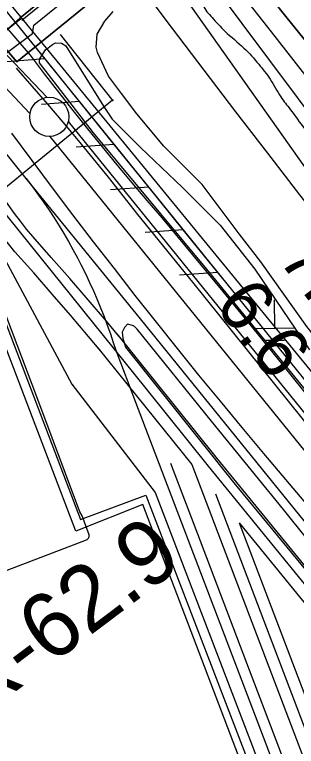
# Model space of a CAD drawing. Extents: x 3694830 to 3732949, y 415201 to 440970.
# Drawn here: x 3711931 to 3712291, y 434490 to 435423 of the extents above; entities that cross this region are included whole.
import ezdxf

# ---------------------------------------------------------------- set-up
doc = ezdxf.new("R2010")
doc.units = 0
for name, color, linetype in [('V-CHAN-DOCK', 7, 'Continuous'), ('V-FLOD-BASE', 7, 'Continuous'), ('V-LEVE-TOET', 7, 'Continuous'), ('V-RAIL-TRAK', 7, 'Continuous'), ('V-RIVR-EDGE', 7, 'Continuous'), ('V-RIVR-RANG', 7, 'Continuous'), ('V-RIVR-RANG-IDEN', 7, 'Continuous'), ('V-ROAD-CNTR', 7, 'Continuous'), ('V-RRAP-FSHR', 7, 'Continuous'), ('V-SITE-OTLN', 7, 'Continuous'), ('V-SITE-VEGE', 7, 'Continuous'), ('V-SURV-LINE', 7, 'Continuous'), ('V-TOPO-DPTH', 7, 'Continuous'), ('V-TOPO-MINR', 7, 'Continuous'), ('V-TOPO-SHOR', 7, 'Continuous'), ('V-TOPO-WATR', 7, 'Continuous'), ('V-UTIL-LINE', 7, 'Continuous'), ('V-WETL-SWMP', 7, 'Continuous')]:
    doc.layers.add(name, color=color, linetype=linetype)

msp = doc.modelspace()

# ---------------------------------------------------------------- linework, layer by layer
at = {"layer": 'V-CHAN-DOCK'}
for points in [[(3712150.86, 435592.26), (3711937.78, 435418.97), (3711907.67, 435392.67), (3711933.56, 435362.87), (3712227.8, 435602.26)], [(3712227.8, 435602.26), (3711933.56, 435362.87), (3711907.67, 435392.67), (3711937.78, 435418.97), (3712150.86, 435592.26)]]:
    msp.add_lwpolyline(points, dxfattribs=at)
at = {"layer": 'V-FLOD-BASE'}
msp.add_lwpolyline([(3712664.09, 434461.55), (3712630.98, 434502.07), (3712597.91, 434542.61), (3712565.59, 434582.93), (3712533.08, 434623.1), (3712500.4, 434663.13), (3712467.54, 434703.01), (3712434.5, 434742.74), (3712401.29, 434782.33), (3712367.9, 434821.77), (3712298.24, 434908.58), (3712228.42, 434995.26), (3712158.43, 435081.82), (3712088.29, 435168.24), (3712069.58, 435192.12), (3712050.68, 435215.84), (3712031.6, 435239.42), (3712012.32, 435262.84), (3711992.86, 435286.11), (3711973.22, 435309.23), (3711953.39, 435332.18), (3711933.38, 435354.98)], dxfattribs=at)
at = {"layer": 'V-LEVE-TOET'}
for points in [[(3711951.12, 435371.62), (3711932.81, 435392.86), (3711914.67, 435414.25)], [(3712312.1, 434928.9), (3712274.07, 434976.18), (3712235.83, 435023.3), (3712197.37, 435070.24), (3712158.7, 435117), (3712119.82, 435163.59), (3712100.4, 435186.15), (3712081.15, 435208.85), (3712062.06, 435231.69), (3712043.14, 435254.67), (3712024.39, 435277.79), (3712005.82, 435301.04), (3711987.41, 435324.44), (3711969.18, 435347.97), (3711951.12, 435371.62)], [(3711926.94, 435272.04), (3711952.77, 435237.2), (3711978.77, 435202.5), (3712004.97, 435167.94), (3712031.34, 435133.52), (3712057.89, 435099.23), (3712084.63, 435065.09), (3712111.55, 435031.09), (3712138.64, 434997.23), (3712165.91, 434963.52), (3712193.36, 434929.95), (3712220.99, 434896.53), (3712248.79, 434863.25), (3712276.77, 434830.12), (3712304.93, 434797.14), (3712351.42, 434739.29), (3712397.98, 434681.49), (3712444.6, 434623.74), (3712491.28, 434566.04), (3712538.02, 434508.39), (3712584.82, 434450.79)]]:
    msp.add_lwpolyline(points, dxfattribs=at)
at = {"layer": 'V-RAIL-TRAK'}
msp.add_line((3712130, 434851), (3712167.76, 434752.15), dxfattribs=at)
for points in [[(3711945.85, 435214.17), (3711895.33, 435276.13), (3711777.64, 435420.87), (3711681.69, 435538.8), (3711601.22, 435637.2), (3711505, 435755.56), (3711441.03, 435834.6), (3711336.39, 435961.41), (3711231.92, 436088.36), (3711127.6, 436215.44), (3711023.46, 436342.65), (3710986.14, 436388.34), (3710948.65, 436433.89), (3710911, 436479.3), (3710873.19, 436524.58), (3710835.22, 436569.73), (3710797.08, 436614.74), (3710758.79, 436659.61), (3710720.33, 436704.35), (3710681.72, 436748.94), (3710642.95, 436793.4), (3710581.96, 436856.32), (3710526.69, 436913.02)], [(3711945.85, 435214.17), (3711951.68, 435206.39), (3711961.58, 435193.18), (3711968.36, 435183.55), (3711974.97, 435173.81), (3711981.41, 435163.95), (3711987.69, 435153.99), (3711993.8, 435143.92), (3711999.73, 435133.75), (3712005.49, 435123.48), (3712011.07, 435113.12), (3712015.52, 435104.51)], [(3712693.09, 434295.66), (3712529.51, 434496.34), (3712288.06, 434793.3), (3712091.83, 435035.36), (3711945.85, 435214.17)], [(3712015.52, 435104.51), (3712021.71, 435092.11), (3712026.76, 435081.47), (3712031.63, 435070.75), (3712036.31, 435059.95), (3712040.81, 435049.07), (3712045.13, 435038.11), (3712049.26, 435027.09), (3712053.2, 435015.99), (3712056.95, 435004.83), (3712060.02, 434995.16)], [(3712060.02, 434995.16), (3712085.28, 434928.89), (3712214.17, 434591.44), (3712402.43, 434097.86)], [(3712167.76, 434752.15), (3712227.26, 434596.44), (3712415.52, 434102.85)]]:
    msp.add_lwpolyline(points, dxfattribs=at)
at = {"layer": 'V-RIVR-EDGE'}
msp.add_spline([(3709416.41, 438923.63), (3709424.2, 438904.77), (3709441.5, 438869.15), (3709450.77, 438855.78), (3709471.73, 438831.06), (3709491.09, 438809.18), (3709508.82, 438785.28), (3709539, 438725.35), (3709552.29, 438701.87), (3709586.93, 438647.6), (3709593.77, 438632.62), (3709609.48, 438608.32), (3709646.12, 438547.17), (3709660.21, 438520.04), (3709671.88, 438499.39), (3709677.92, 438486.03), (3709685.16, 438472.67), (3709701.68, 438446.34), (3709741.56, 438385.59), (3709764.53, 438355.61), (3709775.01, 438339.81), (3709795.15, 438309.43), (3709809.24, 438283.52), (3709836.62, 438236.95), (3709866.83, 438187.14), (3709888.98, 438151.9), (3709906.3, 438125.17), (3709922.82, 438100.46), (3709934.91, 438085.88), (3709970.78, 438036.86), (3709995.37, 438006.87), (3710014.73, 437984.99), (3710041.34, 437953.38), (3710062.31, 437929.47), (3710132.49, 437858.54), (3710157.5, 437830.57), (3710170.8, 437815.17), (3710191.37, 437793.69), (3710222.84, 437764.5), (3710249.05, 437736.13), (3710268.42, 437717.07), (3710289.78, 437688.72), (3710309.53, 437662.38), (3710331.69, 437632.81), (3710343.39, 437618.63), (3710343.77, 437612.16), (3710342.52, 437595.18), (3710341.69, 437587.09), (3710344.09, 437574.95), (3710349.32, 437564.02), (3710357.38, 437554.7), (3710372.31, 437541.72), (3710390.86, 437520.65), (3710416.28, 437497.14), (3710444.93, 437474.82), (3710461.87, 437456.59), (3710478.8, 437433.49), (3710492.11, 437422.14), (3710505.43, 437411.19), (3710519.55, 437396.6), (3710538.5, 437375.12), (3710572.38, 437340.66), (3710589.7, 437314.74), (3710598.97, 437299.35), (3710610.66, 437287.19), (3710630.42, 437265.71), (3710667.13, 437227.61), (3710694.96, 437201.26), (3710719.98, 437180.57), (3710742.58, 437162.32), (3710763.16, 437145.28), (3710783.34, 437129.87), (3710806.36, 437118.09), (3710826.96, 437107.52), (3710844.32, 437094.94), (3710865.3, 437076.69), (3710879.82, 437061.29), (3710892.72, 437046.7), (3710907.66, 437034.94), (3710922.99, 437022.37), (3710947.6, 436998.85), (3710956.48, 436993.17), (3710973.42, 436976.14), (3710992.78, 436956.28), (3711016.18, 436931.96), (3711039.57, 436905.62), (3711072.63, 436865.91), (3711081.48, 436850.93), (3711083.08, 436840.81), (3711081.43, 436829.9), (3711079.39, 436823.03), (3711079.38, 436817.37), (3711081.78, 436806.85), (3711087.82, 436797.53), (3711088.61, 436789.04), (3711091.81, 436776.5), (3711098.25, 436764.35), (3711106.73, 436757.05), (3711115.2, 436750.96), (3711118.01, 436742.87), (3711119.2, 436732.35), (3711119.18, 436721.43), (3711123.99, 436706.06), (3711132.05, 436695.93), (3711146.56, 436677.29), (3711154.62, 436665.54), (3711168.32, 436646.1), (3711177.97, 436623.03), (3711181.56, 436604.01), (3711185.97, 436588.23), (3711194.83, 436571.23), (3711219.42, 436540.84), (3711231.91, 436522.2), (3711251.26, 436500.73), (3711276.67, 436472.36), (3711302.06, 436440.35), (3711327.08, 436416.83), (3711345.23, 436400.61), (3711358.56, 436391.68), (3711362.6, 436391.67), (3711365.03, 436393.29), (3711367.06, 436395.71), (3711360.22, 436410.69), (3711348.95, 436433.76), (3711348.56, 436435.79), (3711350.19, 436441.04), (3711353.43, 436443.46), (3711360.71, 436445.86), (3711370.41, 436443.41), (3711379.69, 436435.71), (3711385.35, 436433.27), (3711393.03, 436433.25), (3711401.93, 436435.25), (3711411.23, 436435.63), (3711418.91, 436432.78), (3711433.43, 436419.4), (3711452.78, 436395.9), (3711476.58, 436370.77), (3711503.19, 436338.76), (3711528.99, 436307.56), (3711539.87, 436292.97), (3711550.76, 436278.79), (3711562.46, 436268.25), (3711578.58, 436248.8), (3711601.94, 436211.14), (3711619.66, 436179.96), (3711638.58, 436146.75), (3711647.84, 436129.34), (3711661.95, 436112.32), (3711680.1, 436094.49), (3711699.46, 436073.01), (3711711.15, 436058.83), (3711730.9, 436031.68), (3711750.26, 436012.63), (3711780.51, 435980.21), (3711801.87, 435951.85), (3711825.64, 435916.61), (3711836.91, 435896.36), (3711875.6, 435841.68), (3711900.17, 435803.2), (3711927.96, 435759.86), (3711955.74, 435708.04), (3711962.56, 435688.21), (3711968.59, 435674.44), (3711979.06, 435653.79), (3711993.17, 435638.39), (3712013.35, 435620.95), (3712024.24, 435612.03), (3712033.92, 435601.49), (3712046.42, 435584.88), (3712059.71, 435563.42), (3712069.37, 435546.41), (3712083.08, 435529.39), (3712097.18, 435509.95), (3712116.96, 435495.34), (3712130.69, 435486.82), (3712141.57, 435473.85), (3712168.59, 435442.65), (3712171.4, 435435.36), (3712183.09, 435419.56), (3712199.62, 435402.13), (3712223.83, 435380.64), (3712242.79, 435359.97), (3712257.3, 435340.93), (3712270.99, 435318.25), (3712283.08, 435302.45), (3712301.62, 435277.34), (3712346.38, 435227.49), (3712366.53, 435199.54), (3712381.44, 435177.66), (3712398.77, 435155.78), (3712416.91, 435132.29), (3712436.61, 435086.54), (3712455.54, 435054.15), (3712466.42, 435037.54), (3712489, 435011.61), (3712512.79, 434986.07), (3712546.27, 434954.04), (3712574.51, 434927.69), (3712607.17, 434886.36), (3712630.95, 434857.59), (3712637.81, 434850.3), (3712652.73, 434835.7), (3712657.97, 434827.2), (3712659.16, 434819.11), (3712661.57, 434812.23), (3712661.96, 434804.95), (3712668.82, 434797.65), (3712682.52, 434779.83), (3712700.66, 434757.14), (3712724.04, 434725.94), (3712742.58, 434702.85), (3712756.29, 434685.83), (3712784.54, 434665.54), (3712804.33, 434653.77), (3712827.35, 434641.58), (3712857.63, 434621.69), (3712868.51, 434609.13), (3712884.65, 434593.32), (3712899.98, 434579.53), (3712922.18, 434563.3), (3712941.55, 434547.08), (3712958.08, 434527.63), (3712978.25, 434505.74), (3712995.19, 434491.14), (3713016.17, 434471.68), (3713032.29, 434449.4), (3713043.36, 434433.46)], degree=3, dxfattribs=at)
at = {"layer": 'V-ROAD-CNTR'}
for points in [[(3711813.66, 435298.6), (3711841.39, 435265.04), (3712098.34, 434946.29), (3712178.2, 434847.32), (3712411.78, 434561.12)], [(3712064.08, 435012.92), (3712048.4, 435032.11), (3712024.98, 435059.46), (3712001.48, 435086.57), (3711977.81, 435113.54), (3711954.2, 435140.12), (3711946.3, 435149.73), (3711938.49, 435159.61), (3711930.84, 435169.62), (3711923.38, 435179.77), (3711916.1, 435190.04), (3711909.01, 435200.45), (3711902.1, 435210.99), (3711895.38, 435221.64), (3711888.86, 435232.41), (3711882.53, 435243.3), (3711876.39, 435254.3), (3711870.39, 435265.53)], [(3712040.86, 434993.93), (3712025.39, 435012.85), (3712002.25, 435039.87), (3711978.87, 435066.85), (3711955.32, 435093.69), (3711931.39, 435120.63), (3711922.95, 435130.9), (3711914.8, 435141.19), (3711906.83, 435151.63), (3711899.06, 435162.21), (3711891.47, 435172.93), (3711884.07, 435183.78), (3711876.87, 435194.76), (3711869.86, 435205.87), (3711863.06, 435217.1), (3711856.46, 435228.45), (3711850.06, 435239.92), (3711850.05, 435239.95)], [(3712061.38, 435016.05), (3712110.02, 434955.7), (3712189.84, 434856.77), (3712423.4, 434570.61)], [(3712037.33, 434998.07), (3712086.67, 434936.87), (3712157.44, 434849.15)], [(3712157.44, 434849.15), (3712364.33, 434306.35), (3712470.73, 434014.23)], [(3712187.65, 434812.01), (3712378.39, 434311.59), (3712491.09, 434002.16), (3712695.48, 433484.67), (3712841.34, 433105.39), (3712968.72, 432744.68), (3713077.72, 432480.06), (3713176.04, 432215.23), (3713313.06, 431853.04), (3713489.86, 431392.11)], [(3712217.77, 434775.11), (3712400.16, 434551.64)], [(3712217.77, 434775.11), (3712373.19, 434367.34)]]:
    msp.add_lwpolyline(points, dxfattribs=at)
at = {"layer": 'V-RRAP-FSHR'}
for p, q in [((3711969.87, 435366.7), (3711921.11, 435363.26)), ((3712014, 435312.26), (3711965.23, 435308.83)), ((3712058.12, 435257.82), (3712009.36, 435254.39)), ((3712102.25, 435203.38), (3712053.48, 435199.95)), ((3712146.37, 435148.94), (3712097.61, 435145.51)), ((3712190.5, 435094.5), (3712141.73, 435091.07))]:
    msp.add_line(p, q, dxfattribs=at)
for points in [[(3709222.11, 438921.31), (3709272, 438761.97), (3710162.94, 437583.18), (3712937.01, 434204)], [(3712443.22, 434779.88), (3712319.81, 434934.96), (3711922.2, 435425.51), (3711385.25, 436093.76), (3710908.91, 436677.15), (3710576.63, 437012.98), (3710093.39, 437508.55), (3709966.7, 437637.5)], [(3711969.87, 435366.7), (3711925.74, 435421.14)], [(3712014, 435312.26), (3711969.87, 435366.7)], [(3712058.12, 435257.82), (3712014, 435312.26)], [(3712102.25, 435203.38), (3712058.12, 435257.82)], [(3712146.37, 435148.94), (3712102.25, 435203.38)], [(3712190.5, 435094.5), (3712146.37, 435148.94)], [(3712200.73, 435081.87), (3712190.5, 435094.5)]]:
    msp.add_lwpolyline(points, dxfattribs=at)
at = {"layer": 'V-SITE-OTLN'}
msp.add_lwpolyline([(3709825.39, 436643.51), (3710342.44, 436838.43), (3710407.4, 436858.58), (3710434.06, 436861.15), (3710454.5, 436855.83), (3710505.74, 436826.43), (3710739.27, 436577.27), (3711061.07, 436184.45), (3711339.36, 435842.4), (3711374.96, 435798.64), (3711571.57, 435554.66), (3711653.21, 435463.39), (3711719.92, 435388.82), (3711768.76, 435334.23), (3711840.22, 435252.35), (3711845.59, 435246.19), (3712004.16, 434951.68), (3712110.44, 434813.67), (3712400.71, 434057.31)], dxfattribs=at)
at = {"layer": 'V-SITE-VEGE'}
for points in [[(3712150.5, 435441.95), (3712313.64, 435211.76), (3712525.26, 434951.66), (3712642.38, 434787.24), (3712685.57, 434729.72), (3712714.77, 434698.26), (3712749.51, 434664.09), (3712867.5, 434560.32), (3712918.9, 434511.13), (3712966.15, 434463.28)], [(3712738.66, 434475.19), (3712717.71, 434508.1), (3712664.67, 434590.35), (3712638.21, 434623.21), (3712596.4, 434680.74), (3712501.76, 434792.98), (3712419.65, 434890.15), (3712348.71, 434969.5), (3712304.14, 435025.63), (3712245.58, 435107.84), (3712217.73, 435143.45), (3712170.35, 435206.45), (3712121.71, 435255.66), (3712086.92, 435296.72), (3712067.41, 435322.74), (3712050.7, 435344.66), (3712036.67, 435374.86), (3712035.23, 435381.74), (3712036.47, 435398.29), (3712045.98, 435414.91), (3712056.91, 435427.4)]]:
    msp.add_lwpolyline(points, dxfattribs=at)
at = {"layer": 'V-SURV-LINE'}
for points in [[(3711913.11, 435379.8), (3711972.29, 435317.72)], [(3711950.56, 435297.03), (3711891.39, 435359.11)], [(3711999.45, 435286.85), (3712904.29, 434172.02)], [(3712880.99, 434153.12), (3711976.15, 435267.95)]]:
    msp.add_lwpolyline(points, dxfattribs=at)
msp.add_circle((3711975.21, 435292.91), 25, dxfattribs=at)
at = {"layer": 'V-TOPO-DPTH'}
for points in [[(3711714.27, 436049.26), (3711935.69, 435793.34), (3712363.93, 435221.27), (3712375.45, 435206.05), (3712387.06, 435190.9), (3712398.82, 435175.87), (3712410.67, 435160.91), (3712422.7, 435146.1), (3712434.87, 435131.4), (3712447.24, 435116.87), (3712459.74, 435102.45), (3712670.5, 434862.81), (3712725.8, 434799.63), (3712780.88, 434736.28), (3712835.66, 434672.66), (3712890.24, 434608.87), (3712966.42, 434519.39), (3712982.54, 434500.03), (3712998.38, 434480.45)], [(3713008.58, 434563.16), (3712995.89, 434579.03), (3712982.95, 434594.69), (3712969.84, 434610.21), (3712914.95, 434674.2), (3712874.14, 434721.51), (3712833.16, 434768.67), (3712791.93, 434815.61), (3712750.52, 434862.39), (3712652.64, 434972.39), (3712624.06, 435004.64), (3712595.55, 435036.97), (3712567.17, 435069.4), (3712538.87, 435101.91), (3712500.39, 435146.29), (3712491.46, 435156.71), (3712482.59, 435167.19), (3712473.84, 435177.76), (3712465.16, 435188.4), (3712340.34, 435343.06), (3712277.46, 435421.09), (3712214.66, 435499.18)], [(3713008.58, 434563.16), (3712995.89, 434579.03), (3712982.95, 434594.69), (3712969.84, 434610.21), (3712914.95, 434674.2), (3712874.14, 434721.51), (3712833.16, 434768.67), (3712791.93, 434815.61), (3712750.52, 434862.39), (3712652.64, 434972.39), (3712624.06, 435004.64), (3712595.55, 435036.97), (3712567.17, 435069.4), (3712538.87, 435101.91), (3712500.39, 435146.29), (3712491.46, 435156.71), (3712482.59, 435167.19), (3712473.84, 435177.76), (3712465.16, 435188.4), (3712340.34, 435343.06), (3712277.46, 435421.09), (3712214.66, 435499.18)]]:
    msp.add_lwpolyline(points, dxfattribs=at)
at = {"layer": 'V-TOPO-MINR'}
for points in [[(3711914.59, 435846.93), (3711939.29, 435815.11), (3711944.26, 435808.69), (3711949.23, 435802.27), (3711954.2, 435795.85), (3711959.16, 435789.42), (3712219.1, 435452.12), (3712258.55, 435401.26), (3712298.22, 435350.56), (3712338.2, 435300.12), (3712378.39, 435249.84), (3712423.61, 435193.64), (3712441.49, 435171.71), (3712459.54, 435149.92), (3712477.86, 435128.36), (3712496.37, 435106.95), (3712572.93, 435019.45), (3712629.95, 434954.5), (3712687.13, 434889.68), (3712744.52, 434825.06), (3712802.06, 434760.56), (3713002.38, 434536.82)], [(3711885.95, 435732.45), (3712132.07, 435405.75), (3712172.46, 435352.45), (3712213.03, 435299.29), (3712253.9, 435246.36), (3712294.96, 435193.58), (3712341.17, 435134.51), (3712359.52, 435111.58), (3712378.2, 435088.93), (3712397.38, 435066.69), (3712631.13, 434819.57), (3712666.62, 434788.44), (3712702.22, 434757.41), (3712737.07, 434725.59), (3712770.81, 434692.59), (3712803.82, 434658.81), (3712827.78, 434633.43), (3712853.22, 434605.93), (3712878.28, 434578.09), (3712902.77, 434549.74), (3712926.88, 434521.06), (3712961.78, 434478.67)], [(3712214.66, 435499.18), (3712277.46, 435421.09), (3712340.34, 435343.06), (3712465.16, 435188.4), (3712473.84, 435177.76), (3712482.59, 435167.19), (3712491.46, 435156.71), (3712500.39, 435146.29), (3712538.87, 435101.91), (3712567.17, 435069.4), (3712595.55, 435036.97), (3712624.06, 435004.64), (3712652.64, 434972.39), (3712750.52, 434862.39), (3712791.93, 434815.61), (3712833.16, 434768.67), (3712874.14, 434721.51), (3712914.95, 434674.2), (3712969.84, 434610.21), (3712982.95, 434594.69), (3712995.89, 434579.03), (3713008.58, 434563.16)]]:
    msp.add_lwpolyline(points, dxfattribs=at)
at = {"layer": 'V-TOPO-SHOR'}
msp.add_line((3712081.69, 435026.74), (3712075, 435028.25), dxfattribs=at)
msp.add_lwpolyline([(3712075, 435028.25), (3712071.5, 435024.3), (3712068.42, 435018.39), (3712069.27, 435010.55), (3712072.5, 434999.2), (3712210.84, 434826.15), (3712387.98, 434611.04), (3712476.35, 434504.66), (3712482.25, 434502.36), (3712492.45, 434502.44), (3712496.34, 434506.4), (3712497.08, 434512.29), (3712489.87, 434529.49), (3712371, 434671.71), (3712274.29, 434791.75), (3712182.34, 434904.77), (3712087.61, 435022.08), (3712084.05, 435025.58), (3712081.69, 435026.74)], dxfattribs=at)
at = {"layer": 'V-TOPO-WATR'}
msp.add_lwpolyline([(3711714.27, 436049.26), (3711935.69, 435793.34), (3712363.93, 435221.27), (3712375.45, 435206.05), (3712387.06, 435190.9), (3712398.82, 435175.87), (3712410.67, 435160.91), (3712422.7, 435146.1), (3712434.87, 435131.4), (3712447.24, 435116.87), (3712459.74, 435102.45), (3712670.5, 434862.81), (3712725.8, 434799.63), (3712780.88, 434736.28), (3712835.66, 434672.66), (3712890.24, 434608.87), (3712966.42, 434519.39), (3712982.54, 434500.03), (3712998.38, 434480.45)], dxfattribs=at)
at = {"layer": 'V-UTIL-LINE'}
for points in [[(3711618.61, 435216.69), (3711775.66, 435273.57), (3711776.94, 435267.68), (3711953.94, 435399.3), (3711955.67, 435409.81), (3712251.37, 435649.37), (3712226.33, 435680.56), (3712198.34, 435656.4), (3712210.08, 435642.34), (3712171.99, 435608.42), (3712150.63, 435636.67), (3712134.16, 435623.02), (3712156.25, 435591.55), (3711940.26, 435415.91)], [(3711939.02, 435417.44), (3711934.68, 435414.49), (3711778.66, 435287.41), (3711771.56, 435302.4)], [(3711409.71, 434519.75), (3711410.89, 434519.76), (3712022.57, 434753.13), (3712023.63, 434753.64), (3712024.57, 434754.37), (3712025.33, 434755.28), (3712025.87, 434756.33), (3712026.18, 434757.48), (3712026.24, 434758.66), (3712026.04, 434759.83), (3712017.21, 434784.08), (3712014.43, 434788.77), (3711960.67, 434932.3), (3711872.46, 435163.84), (3711872.06, 435164.62), (3712056, 435314.43), (3712056.8, 435313.26), (3711989.41, 435397.84)], [(3711806.94, 435294.12), (3711820.19, 435301.15), (3711854.43, 435209.59), (3711855.31, 435197.43), (3712015.29, 434779.36), (3712098.6, 434810.25), (3712363.19, 434123.11), (3712401.69, 434013.95)], [(3712393.52, 434010.65), (3712354.21, 434117.94), (3712094.77, 434798.45), (3712009.13, 434764.4), (3711844.75, 435193.82), (3711840.35, 435203.2), (3711806.94, 435294.12)]]:
    msp.add_lwpolyline(points, dxfattribs=at)
at = {"layer": 'V-WETL-SWMP'}
for p, q in [((3712263.45, 435023.34), (3712263.02, 435059.34)), ((3712238.4, 435023.04), (3712288.77, 435023.64)), ((3712251.64, 435007.77), (3712275.64, 435008.06))]:
    msp.add_line(p, q, dxfattribs=at)
msp.add_lwpolyline([(3712332.56, 434907.71), (3712176.57, 435098.76), (3712031.76, 435272.66), (3711962.78, 435361.71), (3711962.74, 435366.53), (3711963.42, 435367.92), (3711970.23, 435378.31), (3711979.13, 435385.28), (3711983.25, 435387.38), (3711990.84, 435386.75), (3711996.38, 435383.35), (3712044.58, 435306.54), (3712055.74, 435290.09), (3712073.12, 435272.31), (3712091.89, 435253.85), (3712145.39, 435202.59), (3712193.35, 435154.73), (3712237.93, 435098.57), (3712307.71, 434995.74)], dxfattribs=at)

# ---------------------------------------------------------------- texts
at = {"layer": 'V-RIVR-RANG'}
for s, p in [('7.4', (3712266.42, 435111.93)), ('6.6', (3712185.33, 435053.4))]:
    msp.add_text(s, height=67, rotation=306.73833, dxfattribs=at).set_placement(p)
at = {"layer": 'V-RIVR-RANG-IDEN'}
msp.add_text('R-62.9', height=83, rotation=36.87904, dxfattribs=at).set_placement((3711882.73, 434522.5))

doc.saveas('drawing.dxf')
